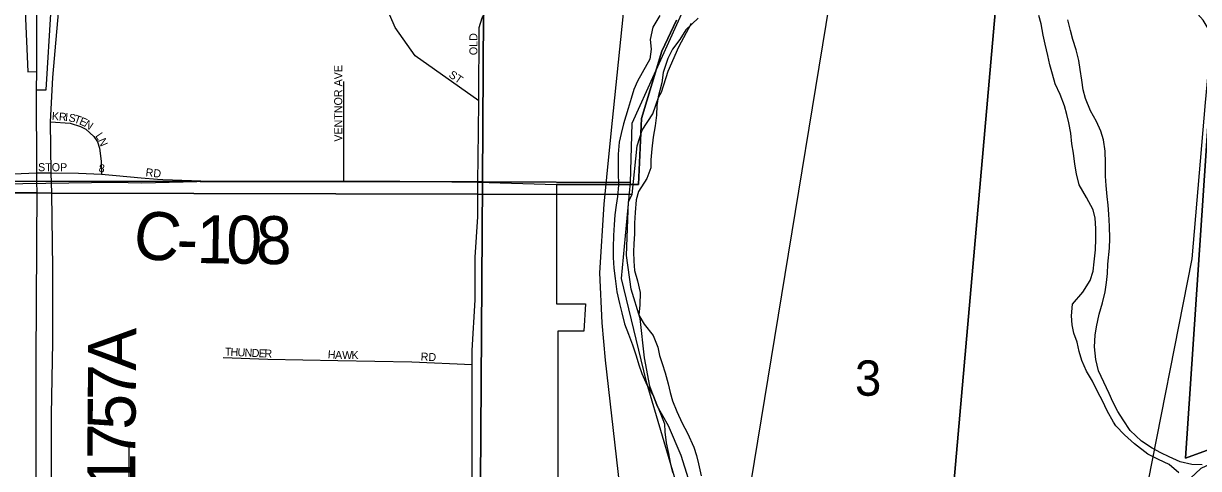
# Model space of a CAD drawing. Extents: x 8.5 to 81.5, y -1.2 to 22.4.
# Drawn here: x 52.663 to 54.054, y 15.424 to 15.95 of the extents above; entities that cross this region are included whole.
import ezdxf

# ---------------------------------------------------------------- set-up
doc = ezdxf.new("R2010")
doc.units = 0
for name, color, linetype in [('GM_X_City_Street', 7, 'Continuous'), ('GM_X_City_Street_Text', 7, 'Continuous'), ('GM_X_Corporation', 7, 'Continuous'), ('GM_X_County_Road', 7, 'Continuous'), ('GM_X_County_Road_Text', 7, 'Continuous'), ('GM_X_Interchange_Ramps', 7, 'Continuous'), ('GM_X_Interstate_Route', 7, 'Continuous'), ('GM_X_Major_River', 7, 'Continuous'), ('GM_X_Rail_Line', 7, 'Continuous'), ('GM_X_Section', 7, 'Continuous'), ('GM_X_Section_Text', 7, 'Continuous'), ('GM_X_Township', 7, 'Continuous'), ('GM_X_Township_Road', 7, 'Continuous'), ('GM_X_Township_Road_Text', 7, 'Continuous'), ('GM_X_Township_Subdivision', 7, 'Continuous'), ('GM_X_Township_Subdivision_Text', 7, 'Continuous')]:
    doc.layers.add(name, color=color, linetype=linetype)

msp = doc.modelspace()

# ---------------------------------------------------------------- linework, layer by layer
at = {"layer": 'GM_X_City_Street'}
for points in [[(53.2022, 15.8588), (53.127, 15.9123), (53.1033, 15.9456), (53.0918, 15.9721), (53.0882, 15.999), (53.0882, 16.0513), (53.0815, 16.2652), (53.0819, 16.461), (53.0819, 16.5679), (53.0799, 16.6221), (53.0756, 16.649), (53.0649, 16.7385), (53.0451, 16.8288), (53.0347, 16.87), (53.0257, 16.9151), (53.0206, 16.9685), (53.0182, 17.0235), (53.0175, 17.1812)], [(52.696, 15.7738), (52.6955, 15.8339), (52.6981, 15.8866), (52.7027, 15.9406), (52.708, 15.9991), (52.7126, 16.0685), (52.7149, 16.1273), (52.7142, 16.1786), (52.7113, 16.2648), (52.707, 16.4367), (52.7057, 16.4966), (52.7028, 16.565), (52.7028, 16.5709), (52.703, 16.7621), (52.7036, 16.8991)], [(53.9893, 15.3812), (54.0465, 15.6717), (54.0623, 15.857), (54.069, 15.9284), (54.0684, 15.9373), (54.0665, 15.9426), (54.0593, 15.9544), (54.0472, 15.9684), (53.91, 16.1215), (53.8968, 16.1352), (53.878, 16.1509), (53.8596, 16.1643), (53.8574, 16.1664)], [(53.2022, 15.8588), (53.2025, 15.9458), (53.2061, 15.9572), (53.2139, 15.9693), (53.242, 15.9913), (53.2815, 16.017), (53.3207, 16.0397), (53.3456, 16.0518), (53.3669, 16.0603), (53.384, 16.0618)], [(53.0426, 15.7641), (53.0425, 15.8818)], [(53.2009, 15.7626), (53.2019, 15.8227), (53.2022, 15.8588)], [(52.6955, 15.8339), (52.7187, 15.8326), (52.7308, 15.8286), (52.737, 15.8255), (52.7465, 15.8166), (52.7508, 15.8103), (52.7535, 15.8029), (52.7551, 15.7875), (52.7556, 15.7719)], [(52.6441, 15.772), (52.651, 15.7724), (52.679, 15.7735)], [(52.679, 15.7735), (52.6893, 15.7737)], [(52.6893, 15.7737), (52.696, 15.7738), (52.7286, 15.7731), (52.7556, 15.7719), (52.7732, 15.7705), (52.8028, 15.7678), (52.8221, 15.7662)]]:
    msp.add_lwpolyline(points, dxfattribs=at)
at = {"layer": 'GM_X_Corporation'}
for points in [[(54.321, 15.5387), (54.0384, 15.4358), (54.0924, 16.2401)], [(54.0924, 16.2401), (54.0384, 15.4358), (54.321, 15.5387)], [(52.6081, 15.7601), (52.771, 15.7625), (52.8034, 15.7618), (52.8845, 15.7639), (53.0426, 15.7641), (53.1087, 15.7639), (53.2009, 15.7626), (53.2942, 15.7599), (53.3911, 15.7599), (53.3949, 15.838), (53.4187, 15.9177), (53.4361, 15.9543)], [(53.4361, 15.9543), (53.4187, 15.9177), (53.3949, 15.838), (53.3911, 15.7599), (53.2942, 15.7599), (53.2942, 15.6184), (53.3283, 15.6184), (53.3266, 15.5862), (53.2957, 15.5862), (53.2957, 15.2447)]]:
    msp.add_lwpolyline(points, dxfattribs=at)
at = {"layer": 'GM_X_County_Road'}
for points in [[(52.8221, 15.7662), (52.8284, 15.7657), (52.8845, 15.7639), (53.0426, 15.7641), (53.1087, 15.7639), (53.2009, 15.7626)], [(53.1963, 14.7549), (53.1945, 14.9383), (53.1945, 15.1491), (53.1945, 15.184), (53.1945, 15.3195), (53.1945, 15.5468), (53.1945, 15.5631), (53.1977, 15.6233), (53.1977, 15.6739), (53.2009, 15.7214), (53.2009, 15.7485), (53.2009, 15.7626)]]:
    msp.add_lwpolyline(points, dxfattribs=at)
at = {"layer": 'GM_X_Interchange_Ramps'}
for points in [[(52.6462, 16.2654), (52.6462, 16.2529), (52.6595, 16.0836), (52.6625, 16.029), (52.6687, 15.8932), (52.6792, 15.8938)], [(52.6789, 15.8718), (52.6901, 15.8718), (52.6963, 15.9681), (52.6981, 16.0155), (52.6994, 16.2552), (52.6991, 16.2648)]]:
    msp.add_lwpolyline(points, dxfattribs=at)
at = {"layer": 'GM_X_Interstate_Route'}
for points in [[(52.6793, 15.7634), (52.679, 15.7735), (52.6789, 15.8718), (52.6792, 15.8938), (52.679, 16.0704), (52.6799, 16.1624), (52.6788, 16.2532), (52.6788, 16.2556)], [(52.6791, 15.6928), (52.6795, 15.7498), (52.6793, 15.7634)], [(52.6783, 14.7431), (52.6782, 14.7512), (52.6785, 14.8019), (52.6785, 14.865), (52.6785, 14.9157), (52.6785, 15.0351), (52.679, 15.1257), (52.6785, 15.2102), (52.6788, 15.3072), (52.6785, 15.3927), (52.6782, 15.4701), (52.6782, 15.5521), (52.679, 15.6872), (52.6791, 15.6928)]]:
    msp.add_lwpolyline(points, dxfattribs=at)
at = {"layer": 'GM_X_Major_River'}
for points in [[(53.4165, 15.9599), (53.4083, 15.946), (53.4049, 15.9316), (53.4062, 15.9202), (53.4045, 15.9084), (53.3954, 15.8919), (53.3899, 15.8821), (53.3855, 15.8723), (53.3823, 15.8618), (53.379, 15.85), (53.3733, 15.8315), (53.3708, 15.8202), (53.3684, 15.81), (53.3669, 15.7956), (53.3671, 15.7842), (53.3669, 15.7739), (53.3674, 15.7591), (53.3663, 15.7458), (53.3646, 15.7352)], [(53.4617, 15.9567), (53.4473, 15.9429), (53.4399, 15.9316), (53.4313, 15.92), (53.4258, 15.9091), (53.4205, 15.8925), (53.4187, 15.8804), (53.4146, 15.8638), (53.4129, 15.8532), (53.4123, 15.8418), (53.4109, 15.8292), (53.4087, 15.816), (53.4069, 15.802), (53.4059, 15.7891), (53.4057, 15.7796), (53.4009, 15.7671), (53.3911, 15.7514), (53.3883, 15.7415), (53.3872, 15.7267), (53.3866, 15.7142), (53.3863, 15.7013), (53.3857, 15.6895), (53.3852, 15.68), (53.3857, 15.669), (53.3866, 15.658), (53.3898, 15.6457), (53.3933, 15.632), (53.3927, 15.6175), (53.3917, 15.605), (53.3979, 15.5943), (53.4087, 15.5811), (53.4141, 15.5673), (53.4162, 15.5574), (53.419, 15.5478), (53.4226, 15.5367), (53.4262, 15.5237), (53.4286, 15.5134), (53.4314, 15.5035), (53.4365, 15.4912), (53.4427, 15.4774), (53.4493, 15.4655), (53.4566, 15.449), (53.4598, 15.439), (53.4623, 15.4291), (53.4654, 15.415)], [(53.9562, 15.4742), (53.9533, 15.4784), (53.9456, 15.4919), (53.9401, 15.5038), (53.9346, 15.5138), (53.9284, 15.5268), (53.9214, 15.5388), (53.9156, 15.5514), (53.9128, 15.5621), (53.9103, 15.5732), (53.9064, 15.5839), (53.9043, 15.5938), (53.9037, 15.6045), (53.9048, 15.6182), (53.9168, 15.6324), (53.9258, 15.6462), (53.9291, 15.6572), (53.9304, 15.6682), (53.9319, 15.6826), (53.9325, 15.6955), (53.9324, 15.7077), (53.9315, 15.7198), (53.929, 15.7298), (53.9213, 15.7444), (53.9125, 15.7594), (53.9093, 15.7724), (53.9076, 15.7838), (53.906, 15.7968), (53.9039, 15.8078), (53.9027, 15.8208), (53.9003, 15.833), (53.8982, 15.8429), (53.8953, 15.8528), (53.8903, 15.8662), (53.8844, 15.8789), (53.8809, 15.8904), (53.8781, 15.9014), (53.8756, 15.9125), (53.8725, 15.9259), (53.87, 15.9366), (53.8676, 15.9499), (53.8648, 15.9599)], [(54.0583, 15.428), (54.0458, 15.4283), (54.0321, 15.4316), (54.019, 15.4372), (54.0092, 15.442), (53.999, 15.4475), (53.9863, 15.4561), (53.9728, 15.4685), (53.9647, 15.4812), (53.9585, 15.4909), (53.9526, 15.5024), (53.9483, 15.5124), (53.9417, 15.5258), (53.9355, 15.5392), (53.9323, 15.5526), (53.9307, 15.5678), (53.9314, 15.5815), (53.9331, 15.5914), (53.9364, 15.6061), (53.9401, 15.6197), (53.9434, 15.6326), (53.9448, 15.6436), (53.9461, 15.6546), (53.9467, 15.6656), (53.9486, 15.6845), (53.9488, 15.6959), (53.9487, 15.7104), (53.9479, 15.7248), (53.947, 15.7355), (53.9456, 15.7458), (53.9444, 15.7587), (53.9438, 15.7698), (53.9438, 15.7853), (53.9433, 15.7994), (53.9413, 15.8128), (53.9384, 15.8231), (53.9333, 15.8346), (53.926, 15.8469), (53.9202, 15.8618), (53.9174, 15.8721), (53.9157, 15.8832), (53.914, 15.8958), (53.9124, 15.9068), (53.9092, 15.9191), (53.9052, 15.9317), (53.9024, 15.942), (53.8992, 15.9546)], [(53.3646, 15.7352), (53.3632, 15.7238), (53.3622, 15.712), (53.3616, 15.6995), (53.361, 15.6851), (53.3611, 15.6733), (53.362, 15.6607), (53.3637, 15.6485), (53.3656, 15.6329), (53.3688, 15.6188), (53.3716, 15.6077), (53.3747, 15.5947), (53.3795, 15.5828), (53.3841, 15.5698), (53.3884, 15.5568), (53.3917, 15.5465), (53.3952, 15.5362), (53.4014, 15.522), (53.4088, 15.5093), (53.4127, 15.4989), (53.4171, 15.4886), (53.4218, 15.4763), (53.4224, 15.4668), (53.424, 15.4538), (53.4268, 15.4412), (53.4292, 15.4286), (53.4313, 15.4187)], [(54.0304, 15.4183), (54.0192, 15.4284), (54.0067, 15.4344), (53.994, 15.4407), (53.9782, 15.4528), (53.9663, 15.4633), (53.9562, 15.4742)]]:
    msp.add_lwpolyline(points, dxfattribs=at)
at = {"layer": 'GM_X_Rail_Line'}
msp.add_lwpolyline([(53.4207, 14.4506), (53.4275, 14.5546), (53.4326, 14.6331), (53.4304, 14.7068), (53.4303, 14.7659), (53.4233, 14.862), (53.4166, 14.932), (53.3925, 15.1869), (53.3819, 15.2812), (53.367, 15.4199), (53.3523, 15.5518), (53.3481, 15.5962), (53.3455, 15.6552), (53.3506, 15.7366), (53.3536, 15.7686), (53.359, 15.8203), (53.4064, 16.2851)], dxfattribs=at)
at = {"layer": 'GM_X_Section'}
for points in [[(52.2034, 16.7602), (53.2124, 16.7633), (53.2065, 15.7628), (52.2033, 15.7642)], [(53.2124, 16.7633), (53.5096, 16.7596), (53.5136, 16.4232), (53.4626, 16.0076), (53.3832, 15.8322), (53.3811, 15.7622), (53.2065, 15.7628)], [(53.8407, 16.2781), (53.754, 15.289), (53.5082, 15.3091), (53.6698, 16.2938)], [(54.8397, 16.1939), (54.767, 15.2026), (54.632, 15.2135), (54.5739, 15.4285), (54.511, 15.4861), (54.4715, 15.4998), (54.3017, 15.5169), (54.1688, 15.4759), (54.0565, 15.4235), (53.8996, 15.2768), (53.754, 15.289), (53.8407, 16.2781)], [(52.2033, 15.7642), (53.2065, 15.7628), (53.1998, 14.754), (52.1975, 14.7482)], [(53.2065, 15.7628), (53.3811, 15.7622), (53.3707, 15.6484), (53.3998, 15.5278), (53.4383, 15.3968), (53.4865, 15.2842), (53.5916, 15.1708), (53.6755, 15.1416), (53.761, 15.1343), (53.8291, 15.1543), (53.8712, 15.1955), (53.9105, 15.2531), (53.9431, 15.2961), (54.0062, 15.349), (54.09, 15.3933), (54.206, 15.4403), (54.1999, 14.7508), (53.1998, 14.754)]]:
    msp.add_lwpolyline(points, close=True, dxfattribs=at)
at = {"layer": 'GM_X_Township'}
for points in [[(52.4397, 15.7501), (52.6795, 15.7498), (52.6968, 15.7495), (53.2009, 15.7485), (53.3836, 15.7481), (53.3895, 15.8057), (53.3953, 15.8243), (53.4083, 15.8436), (53.4149, 15.8629), (53.4183, 15.869), (53.4261, 15.894), (53.4388, 15.9228), (53.4538, 15.9508)], [(53.4505, 15.4112), (53.4416, 15.439), (53.4266, 15.474), (53.4131, 15.4976), (53.4046, 15.5212), (53.3984, 15.5547), (53.393, 15.601), (53.3826, 15.636), (53.3768, 15.6759), (53.3795, 15.7397), (53.3836, 15.7481), (53.2009, 15.7485), (52.6968, 15.7495), (52.6795, 15.7498), (52.4397, 15.7501)]]:
    msp.add_lwpolyline(points, dxfattribs=at)
at = {"layer": 'GM_X_Township_Road'}
msp.add_lwpolyline([(52.7029, 15.321), (52.6982, 15.33), (52.6976, 15.3473), (52.6963, 15.3669), (52.6964, 15.3846), (52.6964, 15.4871), (52.6981, 15.5731), (52.6981, 15.6608), (52.6968, 15.7495), (52.696, 15.7738)], dxfattribs=at)
at = {"layer": 'GM_X_Township_Subdivision'}
for points in [[(52.8998, 15.5549), (52.9527, 15.5532), (53.0354, 15.5516), (53.123, 15.5499), (53.1945, 15.5468)], [(52.7884, 14.9376), (52.7884, 14.9392), (52.7884, 15.1482), (52.7884, 15.32), (52.7884, 15.4511)]]:
    msp.add_lwpolyline(points, dxfattribs=at)

# ---------------------------------------------------------------- texts
at = {"layer": 'GM_X_City_Street_Text'}
for s, rotation, p in [('OLD', 90, (53.2005, 15.913)), ('VENTNOR AVE', 90, (53.0405, 15.8105)), ('ST', 325.2979, (53.1658, 15.8878)), ('K', 355.0331, (52.6966, 15.8365)), ('R', 355.0145, (52.7049, 15.8357)), ('I', 355.0274, (52.7123, 15.8351)), ('S', 348.3097, (52.7162, 15.8348)), ('T', 341.3404, (52.7224, 15.8335)), ('E', 336.7727, (52.7286, 15.8314)), ('N', 326.2614, (52.7343, 15.829)), ('L', 303.9401, (52.7479, 15.8174)), ('N', 292.8284, (52.7514, 15.8123)), ('STOP', 0, (52.6806, 15.7756)), ('8', 353.6805, (52.752, 15.7747)), ('RD', 353.6638, (52.8075, 15.7698))]:
    msp.add_text(s, height=0.00947, rotation=rotation, dxfattribs=at).set_placement(p)
at = {"layer": 'GM_X_County_Road_Text'}
for s, rotation, p in [('C', 352.0399, (52.7908, 15.6746)), ('1', 358.934, (52.8678, 15.6669)), ('0', 359.2609, (52.9031, 15.6663)), ('8', 359.3367, (52.9382, 15.6658)), ('-', 358.4801, (52.844, 15.6675))]:
    msp.add_text(s, height=0.0568, rotation=rotation, dxfattribs=at).set_placement(p)
at = {"layer": 'GM_X_Section_Text'}
msp.add_text('3', height=0.0419, rotation=0, dxfattribs=at).set_placement((53.6473, 15.5097))
at = {"layer": 'GM_X_Township_Road_Text'}
for s, rotation, p in [('A', 89.5701, (52.7964, 15.5394)), ('7', 89.5785, (52.7962, 15.5044)), ('5', 89.5837, (52.7959, 15.4694)), ('7', 89.6617, (52.7957, 15.4344)), ('1', 89.8491, (52.7956, 15.3994))]:
    msp.add_text(s, height=0.0568, rotation=rotation, dxfattribs=at).set_placement(p)
at = {"layer": 'GM_X_Township_Subdivision_Text'}
for s, rotation, p in [('T', 357.2672, (52.9015, 15.5573)), ('H', 357.2664, (52.9082, 15.557)), ('U', 357.2664, (52.9165, 15.5566)), ('N', 357.2664, (52.9248, 15.5562)), ('D', 357.2664, (52.9332, 15.5558)), ('E', 357.28, (52.9415, 15.5554)), ('R', 358.0943, (52.9483, 15.5551)), ('H', 356.3037, (53.0232, 15.554)), ('A', 358.1913, (53.0319, 15.5534)), ('W', 359.9497, (53.0405, 15.5531)), ('K', 359.9929, (53.0514, 15.5531)), ('RD', 356.9884, (53.1332, 15.5515))]:
    msp.add_text(s, height=0.00947, rotation=rotation, dxfattribs=at).set_placement(p)

doc.saveas('drawing.dxf')
